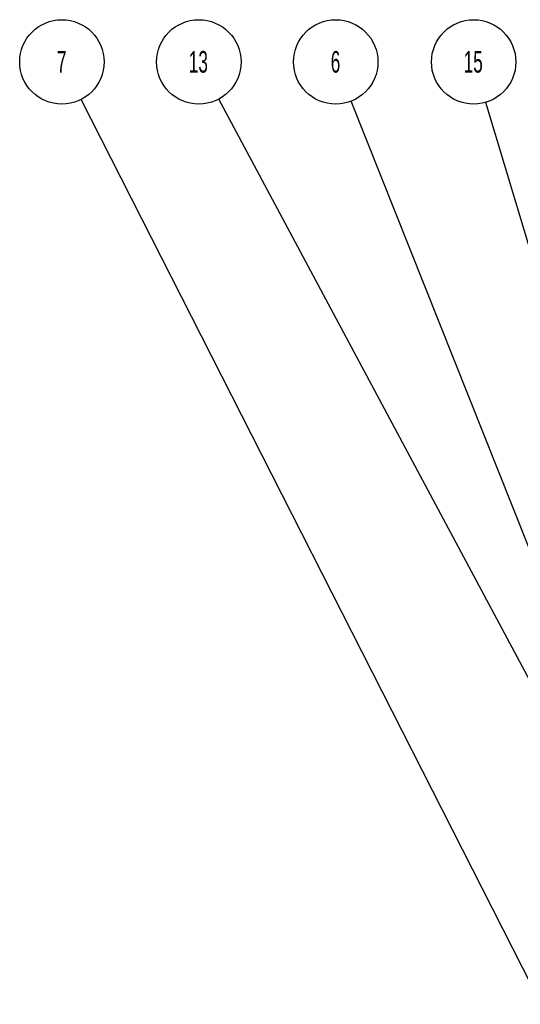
# Model space of a CAD drawing. Header units: inches. Extents: x 1880 to 2363, y -453 to -54.
# Tile 287 of 656: x 2066.96 to 2069.28, y -418.42 to -413.85. Entities that reach past the tile are written whole.
import ezdxf

# ---------------------------------------------------------------- set-up
doc = ezdxf.new("R2010")
doc.units = ezdxf.units.IN
doc.header["$LTSCALE"] = 0.5
doc.header["$MEASUREMENT"] = 0
doc.layers.add('SID-M-S', color=105, linetype='Continuous')
doc.styles.add('SLDTEXTSTYLE0', font='TXT', dxfattribs={"width": 0.595745})

msp = doc.modelspace()

# ---------------------------------------------------------------- linework, layer by layer
at = {"layer": 'SID-M-S'}
for p, q in [((2069.45345, -418.57009), (2067.24039, -414.21966)), ((2069.88009, -417.95564), (2067.88004, -414.21778)), ((2070.12998, -418.33595), (2068.49605, -414.22709)), ((2070.43128, -418.59524), (2069.1207, -414.23267))]:
    msp.add_line(p, q, dxfattribs=at)
at = {"layer": 'SID-M-S', "color": 0}
for centre in [(2067.15152, -414.04496), (2067.78757, -414.04496), (2068.42362, -414.04496), (2069.06431, -414.04496)]:
    msp.add_circle(centre, 0.196, dxfattribs=at)

# ---------------------------------------------------------------- texts
at = {"layer": 'SID-M-S', "color": 0, "char_height": 0.1, "attachment_point": 2, "style": 'SLDTEXTSTYLE0'}
for s, insert in [('7', (2067.15051, -413.99459)), ('13', (2067.78556, -413.99459)), ('6', (2068.42261, -413.99459)), ('15', (2069.0623, -413.99459))]:
    msp.add_mtext(s, dxfattribs=dict(at, insert=insert))

doc.saveas('drawing.dxf')
